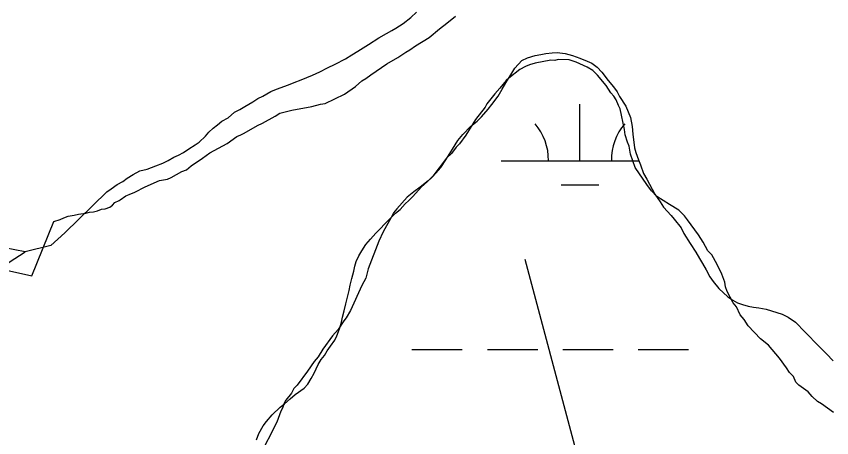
# Model space of a CAD drawing. Extents: x 3177185 to 3215018, y 812988 to 838321.
# Drawn here: x 3185344 to 3185862, y 835794 to 836062 of the extents above; entities that cross this region are included whole.
import ezdxf

# ---------------------------------------------------------------- set-up
doc = ezdxf.new("R2010")
doc.units = 0
for name, color, linetype in [('V-SITE-VEGE', 7, 'Continuous'), ('V-TOPO-SHOR', 7, 'Continuous'), ('V-WETL-SWMP', 7, 'Continuous')]:
    doc.layers.add(name, color=color, linetype=linetype)

msp = doc.modelspace()

# ---------------------------------------------------------------- linework, layer by layer
at = {"layer": 'V-SITE-VEGE'}
for p, q in [((3185612.97, 836054.23), (3185617.55, 836057.71)), ((3185617.55, 836057.71), (3185623.15, 836062.17)), ((3185606.34, 836048.77), (3185612.97, 836054.23)), ((3185597.7, 836043.33), (3185606.34, 836048.77)), ((3185594.14, 836040.86), (3185597.7, 836043.33)), ((3185586.51, 836035.92), (3185591.6, 836039.38)), ((3185591.6, 836039.38), (3185594.14, 836040.86)), ((3185569.23, 836025.04), (3185579.4, 836031.97)), ((3185579.4, 836031.97), (3185586.51, 836035.92)), ((3185670.16, 836031.32), (3185667.63, 836030.34)), ((3185673.7, 836032.28), (3185670.16, 836031.32)), ((3185683.81, 836034.17), (3185673.7, 836032.28)), ((3185686.33, 836034.14), (3185683.81, 836034.17)), ((3185688.35, 836034.62), (3185686.33, 836034.14)), ((3185695.41, 836034.53), (3185688.35, 836034.62)), ((3185699.93, 836032.96), (3185695.41, 836034.53)), ((3185704.44, 836030.89), (3185699.93, 836032.96)), ((3185664.07, 836028.37), (3185656.94, 836022.92)), ((3185667.63, 836030.34), (3185664.07, 836028.37)), ((3185706.95, 836029.84), (3185704.44, 836030.89)), ((3185710.45, 836027.78), (3185706.95, 836029.84)), ((3185713.44, 836024.72), (3185710.45, 836027.78)), ((3185559.56, 836017.6), (3185563.63, 836021.08)), ((3185563.63, 836021.08), (3185566.17, 836022.56)), ((3185566.17, 836022.56), (3185569.23, 836025.04)), ((3185655.41, 836021.42), (3185651.31, 836016.43)), ((3185656.94, 836022.92), (3185655.41, 836021.42)), ((3185718.9, 836018.09), (3185713.44, 836024.72)), ((3185552.43, 836012.65), (3185559.56, 836017.6)), ((3185651.31, 836016.43), (3185648.24, 836012.94)), ((3185721.87, 836013.52), (3185718.9, 836018.09)), ((3185540.26, 836006.75), (3185552.43, 836012.65)), ((3185648.24, 836012.94), (3185643.12, 836006.45)), ((3185723.86, 836011.47), (3185721.87, 836013.52)), ((3185725.34, 836008.94), (3185723.86, 836011.47)), ((3185531.66, 836004.84), (3185537.22, 836006.29)), ((3185537.22, 836006.29), (3185540.26, 836006.75)), ((3185643.12, 836006.45), (3185642.08, 836004.45)), ((3185726.81, 836005.38), (3185725.34, 836008.94)), ((3185727.79, 836003.36), (3185726.81, 836005.38)), ((3185508.38, 835998.59), (3185511.44, 836000.56)), ((3185511.44, 836000.56), (3185519.02, 836002.48)), ((3185519.02, 836002.48), (3185531.66, 836004.84)), ((3185642.08, 836004.45), (3185635.93, 835996.46)), ((3185730.65, 835990.21), (3185727.79, 836003.36)), ((3185500.26, 835994.15), (3185508.38, 835998.59)), ((3185635.93, 835996.46), (3185629.75, 835986.45)), ((3185488.58, 835987.74), (3185497.22, 835992.68)), ((3185497.22, 835992.68), (3185500.26, 835994.15)), ((3185731.11, 835986.68), (3185730.65, 835990.21)), ((3185477.91, 835981.33), (3185484.02, 835985.79)), ((3185484.02, 835985.79), (3185486.55, 835986.76)), ((3185486.55, 835986.76), (3185488.58, 835987.74)), ((3185629.75, 835986.45), (3185625.65, 835980.96)), ((3185732.56, 835982.12), (3185731.11, 835986.68)), ((3185466.74, 835975.42), (3185477.91, 835981.33)), ((3185625.65, 835980.96), (3185623.61, 835978.96)), ((3185733.54, 835979.58), (3185732.56, 835982.12)), ((3185734.48, 835974.53), (3185733.54, 835979.58)), ((3185462.16, 835971.95), (3185466.74, 835975.42)), ((3185620.53, 835974.97), (3185617.47, 835971.98)), ((3185623.61, 835978.96), (3185620.53, 835974.97)), ((3185737.4, 835965.92), (3185734.48, 835974.53)), ((3185455.04, 835966.99), (3185462.16, 835971.95)), ((3185617.47, 835971.98), (3185608.75, 835960.5)), ((3185448.94, 835963.54), (3185451.98, 835964.51)), ((3185451.98, 835964.51), (3185455.04, 835966.99)), ((3185744.83, 835955.24), (3185737.4, 835965.92)), ((3185434.75, 835957.67), (3185439.8, 835958.61)), ((3185439.8, 835958.61), (3185442.34, 835959.59)), ((3185442.34, 835959.59), (3185448.94, 835963.54)), ((3185608.75, 835960.5), (3185605.68, 835957.51)), ((3185419.02, 835950.31), (3185425.62, 835953.75)), ((3185425.62, 835953.75), (3185434.75, 835957.67)), ((3185600.59, 835953.54), (3185596.52, 835950.57)), ((3185605.68, 835957.51), (3185600.59, 835953.54)), ((3185747.8, 835951.17), (3185744.83, 835955.24)), ((3185413.45, 835947.86), (3185415.47, 835948.84)), ((3185415.47, 835948.84), (3185419.02, 835950.31)), ((3185596.52, 835950.57), (3185592.44, 835947.09)), ((3185751.29, 835947.59), (3185747.8, 835951.17)), ((3185405.02, 835942.07), (3185406.39, 835943.75)), ((3185406.39, 835943.75), (3185409.12, 835945.07)), ((3185409.12, 835945.07), (3185409.85, 835945.51)), ((3185409.85, 835945.51), (3185413.45, 835947.86)), ((3185592.44, 835947.09), (3185585.79, 835939.61)), ((3185759.29, 835942.45), (3185751.29, 835947.59)), ((3185392.75, 835937.82), (3185395.47, 835938.46)), ((3185395.47, 835938.46), (3185397.86, 835939.45)), ((3185397.86, 835939.45), (3185400.24, 835939.76)), ((3185400.24, 835939.76), (3185403.31, 835940.73)), ((3185403.31, 835940.73), (3185405.02, 835942.07)), ((3185585.79, 835939.61), (3185583.74, 835937.12)), ((3185765.29, 835938.84), (3185759.29, 835942.45)), ((3185768.78, 835935.27), (3185765.29, 835938.84)), ((3185367.55, 835931.69), (3185371.65, 835933)), ((3185371.65, 835933), (3185374.04, 835933.98)), ((3185374.04, 835933.98), (3185376.77, 835934.97)), ((3185376.77, 835934.97), (3185380.5, 835935.6)), ((3185380.5, 835935.6), (3185383.23, 835936.24)), ((3185383.23, 835936.24), (3185387.99, 835936.86)), ((3185387.99, 835936.86), (3185390.37, 835937.51)), ((3185390.37, 835937.51), (3185392.75, 835937.82)), ((3185582.19, 835934.11), (3185577.04, 835925.1)), ((3185583.74, 835937.12), (3185582.19, 835934.11)), ((3185770.76, 835932.72), (3185768.78, 835935.27)), ((3185777.7, 835923.05), (3185770.76, 835932.72)), ((3185353.69, 835897.14), (3185367.55, 835931.69)), ((3185577.04, 835925.1), (3185574.44, 835919.08)), ((3185780.67, 835918.48), (3185777.7, 835923.05)), ((3185574.44, 835919.08), (3185567.66, 835901.52)), ((3185783.62, 835912.89), (3185780.67, 835918.48)), ((3185786.11, 835910.34), (3185783.62, 835912.89)), ((3185789.56, 835904.24), (3185786.11, 835910.34)), ((3185313.36, 835906.11), (3185353.69, 835897.14)), ((3185567.66, 835901.52), (3185566.07, 835895.49)), ((3185792.51, 835898.15), (3185789.56, 835904.24)), ((3185794.46, 835893.09), (3185792.51, 835898.15)), ((3185566.07, 835895.49), (3185563.49, 835890.98)), ((3185794.93, 835890.06), (3185794.46, 835893.09)), ((3185563.49, 835890.98), (3185556.23, 835874.94)), ((3185795.9, 835887.02), (3185794.93, 835890.06)), ((3185799.84, 835879.91), (3185795.9, 835887.02)), ((3185801.82, 835877.36), (3185799.84, 835879.91)), ((3185804.28, 835872.29), (3185801.82, 835877.36)), ((3185553.65, 835870.44), (3185552.11, 835868.44)), ((3185556.23, 835874.94), (3185553.65, 835870.44)), ((3185806.77, 835869.23), (3185804.28, 835872.29)), ((3185552.11, 835868.44), (3185548.51, 835862.94)), ((3185809.23, 835865.17), (3185806.77, 835869.23)), ((3185548.51, 835862.94), (3185544.93, 835858.95)), ((3185817.2, 835857), (3185809.23, 835865.17)), ((3185544.93, 835858.95), (3185538.77, 835850.46)), ((3185822.19, 835852.9), (3185817.2, 835857)), ((3185538.77, 835850.46), (3185535.68, 835845.45)), ((3185829.14, 835844.74), (3185822.19, 835852.9)), ((3185535.68, 835845.45), (3185533.12, 835842.46)), ((3185833.6, 835838.63), (3185829.14, 835844.74)), ((3185533.12, 835842.46), (3185529.01, 835836.46)), ((3185529.01, 835836.46), (3185522.34, 835827.47)), ((3185835.58, 835835.59), (3185833.6, 835838.63)), ((3185838.07, 835833.03), (3185835.58, 835835.59)), ((3185839.54, 835829.48), (3185838.07, 835833.03)), ((3185841.53, 835827.44), (3185839.54, 835829.48)), ((3185520.3, 835825.48), (3185518.75, 835822.47)), ((3185522.34, 835827.47), (3185520.3, 835825.48)), ((3185847.53, 835823.33), (3185841.53, 835827.44)), ((3185518.75, 835822.47), (3185515.16, 835817.98)), ((3185850.01, 835820.28), (3185847.53, 835823.33)), ((3185853.5, 835817.2), (3185850.01, 835820.28)), ((3185514.13, 835815.98), (3185513.08, 835812.96)), ((3185515.16, 835817.98), (3185514.13, 835815.98)), ((3185856, 835815.66), (3185853.5, 835817.2)), ((3185863.49, 835810.02), (3185856, 835815.66)), ((3185512.05, 835810.96), (3185509.44, 835803.93)), ((3185513.08, 835812.96), (3185512.05, 835810.96)), ((3185509.44, 835803.93), (3185497.03, 835779.89))]:
    msp.add_line(p, q, dxfattribs=at)
at = {"layer": 'V-TOPO-SHOR'}
for points in [[(3185401.39, 835950.6), (3185404, 835952.38), (3185407.9, 835955.16), (3185411.54, 835957.18), (3185414.15, 835959.21), (3185418.05, 835961.49), (3185422.21, 835963.76), (3185426.87, 835964.99), (3185432.58, 835966.98), (3185436.99, 835968.73), (3185440.37, 835970.5), (3185444.01, 835972.52), (3185446.86, 835973.77), (3185449.98, 835975.54), (3185453.37, 835977.82), (3185457.53, 835980.35), (3185460.14, 835982.12), (3185464.06, 835985.94), (3185466.15, 835988.5), (3185469.02, 835991.04), (3185471.63, 835993.08), (3185474.5, 835995.36), (3185478.4, 835997.64), (3185482.58, 836001.2), (3185485.96, 836002.96), (3185489.08, 836004.73), (3185494.28, 836007.76), (3185497.4, 836009.79), (3185500.52, 836011.3), (3185505.72, 836014.33), (3185509.35, 836015.83), (3185516.88, 836018.57), (3185520.51, 836020.08), (3185524.92, 836021.83), (3185532.19, 836024.83), (3185536.86, 836026.84), (3185541.79, 836029.35), (3185546.47, 836031.62), (3185553.23, 836035.15), (3185557.13, 836037.68), (3185561.03, 836039.95), (3185567.8, 836044.26), (3185574.31, 836048.56), (3185579.25, 836051.34), (3185582.63, 836053.1), (3185585.23, 836054.62), (3185589.91, 836057.66), (3185594.61, 836061.47), (3185598.26, 836064.78)], [(3184341.68, 836057.15), (3184341.68, 835976.99), (3184377.31, 835923.55), (3184412.93, 835879.02), (3184493.09, 835852.3), (3184599.97, 835843.4), (3184689.03, 835861.21), (3184804.82, 835959.18), (3184858.25, 836003.71), (3184920.6, 836012.62), (3185000.76, 835968.09), (3185045.29, 835905.74), (3185080.92, 835870.12), (3185143.26, 835843.4), (3185267.95, 835843.4), (3185321.39, 835879.02), (3185339.2, 835905.74), (3185349.33, 835912.25)], [(3185401.39, 835950.6), (3185374.59, 835924.48), (3185365.67, 835916.45), (3185349.33, 835912.25), (3185336.13, 835914.79)], [(3188216.58, 832287.52), (3188100.18, 832194.4), (3188041.98, 832147.84), (3187995.42, 832136.2), (3187925.58, 832147.84), (3187902.3, 832136.2), (3187890.66, 832078), (3187890.66, 832031.44), (3187867.38, 832019.8), (3187809.18, 832019.8), (3187750.99, 832078), (3186796.53, 833754.12), (3185760.59, 835558.29), (3185667.47, 835907.48)]]:
    msp.add_lwpolyline(points, dxfattribs=at)
at = {"layer": 'V-WETL-SWMP'}
for p, q in [((3185702.26, 835970.32), (3185702.26, 836006.32)), ((3185652.26, 835970.32), (3185739.77, 835970.32)), ((3185690.26, 835954.89), (3185714.26, 835954.89)), ((3185595.42, 835850.25), (3185627.42, 835850.25)), ((3185643.42, 835850.25), (3185675.42, 835850.25)), ((3185691.42, 835850.25), (3185723.42, 835850.25)), ((3185739.42, 835850.25), (3185771.42, 835850.25))]:
    msp.add_line(p, q, dxfattribs=at)
for points in [[(3185624.59, 835983.13), (3185627.73, 835986.96), (3185632.7, 835992.06), (3185636.88, 835995.36), (3185639.75, 835998.16), (3185643.94, 836003.02), (3185646.31, 836006.08), (3185650.25, 836011.46), (3185652.88, 836015.81), (3185655.79, 836020.94), (3185658.42, 836025.03), (3185660.8, 836029.13), (3185665.25, 836033.98), (3185668.88, 836035.74), (3185673.81, 836037.23), (3185677.43, 836037.96), (3185680.54, 836038.43), (3185684.67, 836038.9), (3185687.77, 836039.11), (3185692.93, 836038.53), (3185697.56, 836037.18), (3185702.18, 836035.58), (3185706.81, 836033.71), (3185709.89, 836032.38), (3185713.21, 836029.76), (3185716.27, 836026.62), (3185720.33, 836021.41), (3185723.63, 836017.23), (3185725.92, 836014.11), (3185727.43, 836011.25), (3185731.48, 836005), (3185734.49, 835997.73), (3185735.45, 835992.04), (3185735.9, 835987.13), (3185737.08, 835978.6), (3185737.82, 835975.49), (3185739.56, 835970.82), (3185740.82, 835967.71), (3185742.81, 835962.26), (3185744.83, 835958.62), (3185749.87, 835949.01), (3185753.42, 835944.06), (3185755.45, 835940.67), (3185760.28, 835935.45), (3185762.32, 835933.1), (3185766.64, 835927.62), (3185768.4, 835923.99), (3185772.45, 835917.74), (3185775.99, 835912.02), (3185778.26, 835908.11), (3185780.29, 835904.99), (3185782.56, 835900.83), (3185784.83, 835896.41), (3185787.11, 835893.55), (3185790.67, 835889.11), (3185796.28, 835883.62), (3185799.61, 835881.51), (3185802.43, 835879.93), (3185805.77, 835878.85), (3185809.37, 835877.77), (3185812.72, 835877.21), (3185816.07, 835876.66), (3185820.71, 835875.82), (3185824.05, 835874.75), (3185830.99, 835872.59), (3185834.84, 835870.74), (3185839.45, 835867.58), (3185845.56, 835861.31), (3185848.11, 835858.69), (3185851.67, 835854.78), (3185856.77, 835849.81), (3185859.07, 835847.45), (3185863.4, 835843.01)], [(3185496.45, 835792.7), (3185498.05, 835796.81), (3185500.69, 835801.68), (3185502.79, 835804.49), (3185506.46, 835808.57), (3185511.68, 835813.41), (3185514.29, 835815.7), (3185517.95, 835818.75), (3185521.08, 835821.55), (3185526.81, 835825.61), (3185529.17, 835828.16), (3185531.28, 835831.75), (3185533.13, 835835.08), (3185534.45, 835837.9), (3185535.78, 835840.73), (3185537.62, 835843.8), (3185539.72, 835846.35), (3185541.57, 835849.43), (3185543.67, 835852.24), (3185546.3, 835856.08), (3185547.63, 835858.9), (3185549.23, 835863.27), (3185550.58, 835867.64), (3185551.13, 835870.73), (3185552.22, 835874.85), (3185553.31, 835879.22), (3185554.12, 835882.57), (3185555.48, 835887.72), (3185556.04, 835891.07), (3185557.13, 835895.44), (3185558.48, 835900.07), (3185559.03, 835903.16), (3185559.85, 835906.25), (3185561.7, 835909.84), (3185563.54, 835912.91), (3185566.18, 835917.01), (3185569.06, 835920.33), (3185572.46, 835924.16), (3185580.84, 835932.83), (3185585.02, 835936.91), (3185587.89, 835939.19), (3185591.03, 835942.77), (3185593.38, 835945.06), (3185596, 835947.61), (3185601.5, 835953.73), (3185605.15, 835956.79), (3185608.55, 835960.1), (3185610.64, 835962.39), (3185613.79, 835965.97), (3185616.95, 835970.83), (3185621.16, 835977.75), (3185624.59, 835983.13)]]:
    msp.add_lwpolyline(points, dxfattribs=at)
for centre, start, end in [((3185647.02, 835970.8), 359.2282, 40.7718), ((3185757.5, 835970.8), 139.2282, 180.7718)]:
    msp.add_arc(centre, 35.25, start, end, dxfattribs=at)

doc.saveas('drawing.dxf')
